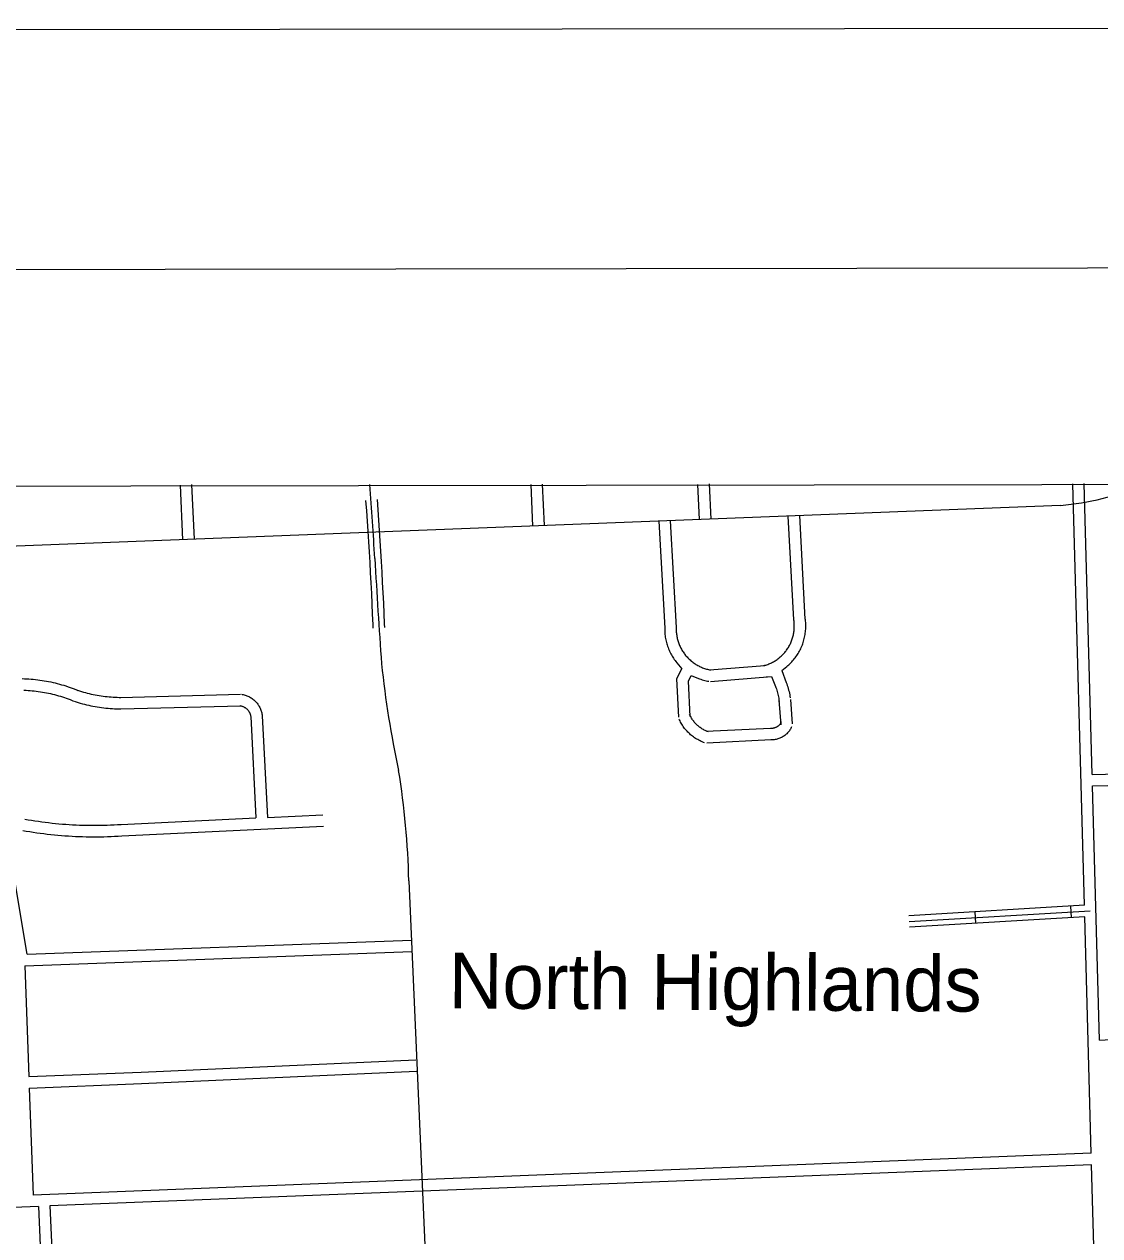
# Model space of a CAD drawing. Extents: x 3313447 to 3351316, y 703786 to 729172.
# Drawn here: x 3340475 to 3343281, y 725430 to 728589 of the extents above; entities that cross this region are included whole.
import ezdxf

# ---------------------------------------------------------------- set-up
doc = ezdxf.new("R2010")
doc.units = 0
for name, color, linetype in [('G-ANNO-NPLT', 7, 'Continuous'), ('V-ANNO-SYMB', 7, 'Continuous'), ('V-GRID-FRAM', 7, 'Continuous'), ('V-ROAD-CNTR', 7, 'Continuous'), ('V-TOPO-GNAM-IDEN', 7, 'Continuous')]:
    doc.layers.add(name, color=color, linetype=linetype)

msp = doc.modelspace()

# ---------------------------------------------------------------- linework, layer by layer
at = {"layer": 'G-ANNO-NPLT'}
msp.add_lwpolyline([(3314065.9, 704369.2), (3350732.5, 704422.5), (3350697.3, 728589.1), (3314030.7, 728535.8)], close=True, dxfattribs=at)
at = {"layer": 'V-ANNO-SYMB'}
msp.add_lwpolyline([(3316815.1, 704998.2), (3349898.2, 705046.3), (3349864.9, 727962.9), (3316781.7, 727914.8), (3316815.1, 704998.2)], dxfattribs=at)
at = {"layer": 'V-GRID-FRAM'}
msp.add_lwpolyline([(3317576.9, 727351), (3317595.4, 709166), (3349105.8, 709211.8), (3349071.4, 727396.8), (3317576.9, 727351)], dxfattribs=at)
at = {"layer": 'V-ROAD-CNTR'}
for p, q in [((3343207.1, 726259.5), (3343205.3, 726289.4)), ((3342957.5, 726244.7), (3342955.8, 726274.7))]:
    msp.add_line(p, q, dxfattribs=at)
for points in [[(3340888.4, 727244.7), (3340882.2, 727387.1)], [(3340918.4, 727246), (3340912.2, 727388.4)], [(3341796.1, 727388.4), (3341800.9, 727280.2)], [(3341826, 727389.8), (3341830.9, 727281.6)], [(3342236.6, 727297.2), (3342232.5, 727389.1)], [(3342266.6, 727298.5), (3342262.5, 727390.4)], [(3343240.7, 726291.5), (3343210.3, 727390.7)], [(3343261.3, 726632.6), (3343240.3, 727391.6)], [(3343178.4, 727334), (3338734.1, 727160.8), (3337783.4, 727129)], [(3341365.3, 727347.4), (3341367.3, 727320.5), (3341369.2, 727293.6), (3341371, 727266.7), (3341372.8, 727239.7), (3341374.5, 727212.8), (3341376, 727185.8), (3341377.6, 727158.9), (3341379, 727132), (3341380.3, 727105), (3341381.6, 727078), (3341382.8, 727051.1), (3341383.9, 727024.1), (3341384.3, 727014.4)], [(3341395.2, 727349.6), (3341397.2, 727322.7), (3341399.1, 727295.7), (3341401, 727268.6), (3341402.7, 727241.6), (3341404.4, 727214.6), (3341406, 727187.6), (3341407.5, 727160.5), (3341408.9, 727133.5), (3341410.3, 727106.5), (3341411.6, 727079.4), (3341412.8, 727052.4), (3341413.9, 727025.3), (3341414.3, 727015.5)], [(3342130.2, 727292.9), (3342145.7, 727014.3)], [(3342160.2, 727294.5), (3342175.7, 727015.9)], [(3342482.6, 727035.8), (3342468, 727306.1)], [(3342512.6, 727037.4), (3342497.9, 727307.7)], [(3342451, 726903.6), (3342464.3, 726914.2), (3342467, 726916.5), (3342469.6, 726918.8), (3342472.1, 726921.2), (3342474.6, 726923.6), (3342477, 726926.2), (3342479.4, 726928.7), (3342481.7, 726931.4), (3342483.9, 726934.1), (3342486.1, 726936.8), (3342488.2, 726939.6), (3342490.2, 726942.5), (3342492.1, 726945.4), (3342494, 726948.4), (3342495.7, 726951.4), (3342497.4, 726954.4), (3342499.1, 726957.5), (3342500.6, 726960.7), (3342502.1, 726963.9), (3342503.5, 726967.1), (3342504.8, 726970.3), (3342506, 726973.6), (3342507.1, 726976.9), (3342508.2, 726980.2), (3342509.1, 726983.6), (3342510, 726987), (3342510.8, 726990.4), (3342511.5, 726993.8), (3342512.1, 726997.3), (3342512.6, 727000.7), (3342513, 727004.2), (3342513.4, 727007.7), (3342513.6, 727011.2), (3342513.8, 727014.7), (3342513.9, 727018.2), (3342513.9, 727021.7), (3342513.7, 727025.1), (3342513.6, 727028.6), (3342513.3, 727032.1), (3342512.9, 727035.6), (3342512.5, 727038.6)], [(3342145.7, 727015.3), (3342145.6, 727011.9), (3342145.7, 727008.4), (3342145.8, 727004.9), (3342146, 727001.4), (3342146.4, 726997.9), (3342146.8, 726994.4), (3342147.3, 726990.9), (3342147.8, 726987.4), (3342148.5, 726984), (3342149.3, 726980.5), (3342150.1, 726977.1), (3342151, 726973.7), (3342152.1, 726970.3), (3342153.2, 726967), (3342154.4, 726963.7), (3342155.6, 726960.4), (3342157, 726957.1), (3342158.4, 726953.9), (3342159.9, 726950.7), (3342161.5, 726947.6), (3342163.2, 726944.5), (3342165, 726941.4), (3342166.8, 726938.4), (3342168.7, 726935.5), (3342170.7, 726932.6), (3342172.8, 726929.7), (3342174.9, 726926.9), (3342177.1, 726924.1), (3342190.3, 726908.4)], [(3342175.7, 727014.9), (3342175.6, 727011.9), (3342175.7, 727009.2), (3342175.8, 727006.4), (3342176, 727003.7), (3342176.2, 727000.9), (3342176.5, 726998.2), (3342176.9, 726995.5), (3342177.4, 726992.7), (3342177.9, 726990), (3342178.5, 726987.3), (3342179.1, 726984.7), (3342179.9, 726982), (3342180.7, 726979.4), (3342181.5, 726976.7), (3342182.5, 726974.1), (3342183.5, 726971.6), (3342184.5, 726969), (3342185.6, 726966.5), (3342186.8, 726964), (3342188.1, 726961.6), (3342189.4, 726959.1), (3342190.8, 726956.7), (3342192.2, 726954.4), (3342193.7, 726952.1), (3342195.3, 726949.8), (3342196.9, 726947.5), (3342198.5, 726945.4), (3342200.3, 726943.2), (3342202.1, 726941.1), (3342203.9, 726939), (3342205.8, 726937), (3342207.7, 726935), (3342209.7, 726933.1), (3342211.7, 726931.3), (3342213.8, 726929.4), (3342215.9, 726927.7), (3342218.1, 726926), (3342220.3, 726924.3), (3342222.6, 726922.7), (3342224.8, 726921.2), (3342227.2, 726919.7), (3342229.5, 726918.3), (3342231.9, 726917), (3342234.4, 726915.7), (3342236.9, 726914.4), (3342239.3, 726913.3), (3342241.9, 726912.2), (3342244.4, 726911.1), (3342247, 726910.1), (3342249.6, 726909.2), (3342252.2, 726908.4), (3342254.9, 726907.6), (3342257.6, 726906.9), (3342260.2, 726906.3), (3342262.9, 726905.7), (3342265.7, 726905.2), (3342266.1, 726905.1)], [(3342404, 726916.5), (3342406.9, 726917.3), (3342409.5, 726918), (3342412.1, 726918.9), (3342414.6, 726919.8), (3342417.2, 726920.8), (3342419.7, 726921.8), (3342422.2, 726922.9), (3342424.6, 726924.1), (3342427.1, 726925.3), (3342429.5, 726926.6), (3342431.8, 726928), (3342434.2, 726929.4), (3342436.5, 726930.9), (3342438.7, 726932.4), (3342440.9, 726934), (3342443.1, 726935.7), (3342445.2, 726937.4), (3342447.3, 726939.1), (3342449.3, 726941), (3342451.3, 726942.8), (3342453.3, 726944.7), (3342455.2, 726946.7), (3342457, 726948.7), (3342458.8, 726950.8), (3342460.5, 726952.9), (3342462.2, 726955), (3342463.8, 726957.2), (3342465.4, 726959.4), (3342466.9, 726961.7), (3342468.3, 726964), (3342469.7, 726966.4), (3342471.1, 726968.7), (3342472.3, 726971.2), (3342473.5, 726973.6), (3342474.7, 726976.1), (3342475.8, 726978.6), (3342476.8, 726981.1), (3342477.7, 726983.7), (3342478.6, 726986.2), (3342479.4, 726988.8), (3342480.2, 726991.5), (3342480.8, 726994.1), (3342481.5, 726996.8), (3342482, 726999.4), (3342482.5, 727002.1), (3342482.9, 727004.8), (3342483.2, 727007.5), (3342483.5, 727010.2), (3342483.7, 727012.9), (3342483.8, 727015.7), (3342483.9, 727018.4), (3342483.9, 727021.1), (3342483.8, 727023.8), (3342483.6, 727026.6), (3342483.4, 727029.3), (3342483.1, 727032), (3342482.8, 727034.6)], [(3342262.4, 726905.3), (3342406.8, 726917)], [(3340469.2, 726882.6), (3340475, 726882.4), (3340480.8, 726882.1), (3340486.6, 726881.8), (3340492.4, 726881.4), (3340498.2, 726880.9), (3340503.9, 726880.3), (3340509.7, 726879.6), (3340515.4, 726878.8), (3340521.2, 726878), (3340526.9, 726877.1), (3340532.6, 726876.1), (3340538.3, 726875), (3340544, 726873.8), (3340549.7, 726872.6), (3340555.3, 726871.3), (3340560.9, 726869.9), (3340566.6, 726868.4), (3340572.1, 726866.8), (3340577.7, 726865.2), (3340583.2, 726863.5), (3340588.8, 726861.6), (3340594.2, 726859.8), (3340599.7, 726857.8), (3340605.1, 726855.8), (3340610.5, 726853.7), (3340614.8, 726851.9)], [(3342182.2, 726782), (3342177.4, 726881.9), (3342190.5, 726908.9)], [(3342212.2, 726783.4), (3342207.7, 726875.7), (3342215, 726890.7)], [(3342215, 726890.7), (3342233.5, 726883.2), (3342236.8, 726881.9), (3342240.1, 726880.8), (3342243.5, 726879.7), (3342246.8, 726878.7), (3342250.2, 726877.8), (3342253.7, 726877), (3342257.1, 726876.3), (3342260.5, 726875.7), (3342261.1, 726875.6)], [(3342264.8, 726875.4), (3342424.7, 726888.3)], [(3342411.9, 726887.5), (3342413.3, 726887.9)], [(3342424.7, 726888.3), (3342434.7, 726862.4), (3342435.9, 726859), (3342437, 726855.7), (3342438.1, 726852.3), (3342439.1, 726848.8), (3342440, 726845.4), (3342440.9, 726841.9), (3342441.7, 726838.4), (3342442.4, 726834.9), (3342443.1, 726831.4), (3342443.6, 726827.9), (3342444.4, 726822.5)], [(3342451, 726903.6), (3342462.8, 726872.9), (3342464.2, 726868.9), (3342465.6, 726865), (3342466.8, 726861), (3342468, 726857), (3342469.1, 726852.9), (3342470.1, 726848.9), (3342471, 726844.8), (3342471.9, 726840.7), (3342472.6, 726836.6), (3342473.3, 726832.4), (3342473.3, 726832.2)], [(3340473.9, 726852.4), (3340479.3, 726852.2), (3340484.6, 726851.8), (3340490, 726851.5), (3340495.3, 726851), (3340500.7, 726850.4), (3340506, 726849.8), (3340511.3, 726849.1), (3340516.7, 726848.4), (3340522, 726847.5), (3340527.2, 726846.6), (3340532.5, 726845.6), (3340537.8, 726844.5), (3340543, 726843.4), (3340548.3, 726842.1), (3340553.5, 726840.8), (3340558.7, 726839.4), (3340563.8, 726838), (3340569, 726836.5), (3340574.1, 726834.9), (3340579.2, 726833.2), (3340584.3, 726831.5), (3340589.4, 726829.6), (3340594.4, 726827.8), (3340599.4, 726825.8), (3340603.5, 726824.1)], [(3340613.8, 726852.3), (3340618.9, 726850.6), (3340623.9, 726849.1), (3340628.9, 726847.6), (3340634, 726846.2), (3340639.1, 726844.8), (3340644.2, 726843.6), (3340649.3, 726842.4), (3340654.5, 726841.3), (3340659.6, 726840.2), (3340664.8, 726839.3), (3340670, 726838.4), (3340675.2, 726837.6), (3340680.4, 726836.8), (3340685.6, 726836.2), (3340690.8, 726835.6), (3340696, 726835.1), (3340701.3, 726834.7), (3340706.5, 726834.3), (3340711.8, 726834), (3340717, 726833.8), (3340722.3, 726833.7), (3340726.4, 726833.7)], [(3340604.5, 726823.8), (3340609.8, 726822), (3340615.2, 726820.3), (3340620.7, 726818.7), (3340626.2, 726817.2), (3340631.7, 726815.8), (3340637.2, 726814.4), (3340642.8, 726813.1), (3340648.3, 726811.9), (3340653.9, 726810.8), (3340659.5, 726809.7), (3340665.1, 726808.8), (3340670.8, 726807.9), (3340676.4, 726807.1), (3340682, 726806.4), (3340687.7, 726805.8), (3340693.4, 726805.2), (3340699.1, 726804.7), (3340704.7, 726804.4), (3340710.4, 726804.1), (3340716.1, 726803.8), (3340721.8, 726803.7), (3340726.1, 726803.7)], [(3340725.8, 726833.7), (3341038.5, 726841.9)], [(3341041.1, 726841.8), (3341043.3, 726841.4), (3341045.9, 726841), (3341048.4, 726840.4), (3341050.8, 726839.7), (3341053.3, 726838.9), (3341055.7, 726838), (3341058.1, 726837.1), (3341060.4, 726836), (3341062.7, 726834.8), (3341064.9, 726833.6), (3341067.1, 726832.2), (3341069.2, 726830.8), (3341071.3, 726829.2), (3341073.3, 726827.6), (3341075.2, 726825.9), (3341077.1, 726824.2), (3341078.9, 726822.3), (3341080.6, 726820.4), (3341082.2, 726818.4), (3341083.8, 726816.4), (3341085.2, 726814.3), (3341086.6, 726812.1), (3341087.9, 726809.9), (3341089.1, 726807.6), (3341090.2, 726805.3), (3341091.2, 726802.9), (3341092.1, 726800.5), (3341092.9, 726798.1), (3341093.6, 726795.6), (3341094.2, 726793.1), (3341094.7, 726790.6), (3341095.1, 726788.1), (3341095.3, 726786.8)], [(3342443.9, 726826.3), (3342448.3, 726762.3)], [(3342473.8, 726828.4), (3342478.2, 726764.4)], [(3340726.6, 726803.7), (3341039.3, 726811.9)], [(3341036.7, 726812.1), (3341038.4, 726811.9), (3341039.7, 726811.6), (3341041, 726811.3), (3341042.3, 726810.9), (3341043.6, 726810.5), (3341044.8, 726810.1), (3341046.1, 726809.6), (3341047.3, 726809), (3341048.5, 726808.4), (3341049.6, 726807.7), (3341050.8, 726807), (3341051.9, 726806.3), (3341053, 726805.5), (3341054, 726804.6), (3341055, 726803.8), (3341056, 726802.8), (3341056.9, 726801.9), (3341057.8, 726800.9), (3341058.7, 726799.8), (3341059.5, 726798.8), (3341060.3, 726797.7), (3341061, 726796.5), (3341061.6, 726795.4), (3341062.3, 726794.2), (3341062.8, 726793), (3341063.4, 726791.7), (3341063.8, 726790.5), (3341064.3, 726789.2), (3341064.6, 726787.9), (3341064.9, 726786.6), (3341065.2, 726785.3), (3341065.4, 726783.9), (3341065.5, 726783.1)], [(3341095.4, 726785.7), (3341108.9, 726520.6)], [(3342260, 726743.5), (3342257.5, 726744.4), (3342255.3, 726745.3), (3342253.1, 726746.3), (3342251, 726747.3), (3342248.8, 726748.4), (3342246.7, 726749.5), (3342244.6, 726750.7), (3342242.6, 726752), (3342240.6, 726753.3), (3342238.6, 726754.7), (3342236.7, 726756.1), (3342234.8, 726757.6), (3342233, 726759.2), (3342231.2, 726760.7), (3342229.4, 726762.4), (3342227.7, 726764.1), (3342226.1, 726765.8), (3342224.5, 726767.6), (3342222.9, 726769.4), (3342221.4, 726771.3), (3342220, 726773.2), (3342218.6, 726775.2), (3342217.2, 726777.2), (3342215.9, 726779.2), (3342214.7, 726781.3), (3342213.6, 726783.4), (3342212.4, 726785.5), (3342211.4, 726787.7), (3342210.8, 726788.9)], [(3341065.4, 726784.2), (3341079, 726519.2)], [(3342249.5, 726715.4), (3342246.7, 726716.4), (3342243.7, 726717.7), (3342240.7, 726719), (3342237.8, 726720.4), (3342234.9, 726721.8), (3342232, 726723.4), (3342229.2, 726725), (3342226.4, 726726.7), (3342223.7, 726728.5), (3342221.1, 726730.4), (3342218.4, 726732.3), (3342215.9, 726734.3), (3342213.4, 726736.4), (3342211, 726738.6), (3342208.6, 726740.8), (3342206.3, 726743.1), (3342204.1, 726745.4), (3342201.9, 726747.8), (3342199.8, 726750.3), (3342197.7, 726752.9), (3342195.8, 726755.4), (3342193.9, 726758.1), (3342192.1, 726760.8), (3342190.3, 726763.5), (3342188.7, 726766.3), (3342187.1, 726769.2), (3342185.6, 726772.1), (3342184.2, 726774.9), (3342183.5, 726776.5)], [(3342476.9, 726757.1), (3342476, 726755.2), (3342474.9, 726752.9), (3342473.7, 726750.8), (3342472.4, 726748.7), (3342470.9, 726746.6), (3342469.4, 726744.6), (3342467.9, 726742.7), (3342466.2, 726740.8), (3342464.4, 726739), (3342462.6, 726737.3), (3342460.7, 726735.7), (3342458.8, 726734.2), (3342456.7, 726732.7), (3342454.7, 726731.4), (3342452.5, 726730.1), (3342450.3, 726728.9), (3342448.1, 726727.8), (3342445.8, 726726.9), (3342443.4, 726726), (3342441.1, 726725.2), (3342438.7, 726724.5), (3342436.2, 726724), (3342433.8, 726723.5), (3342431.3, 726723.1), (3342428.8, 726722.9), (3342426.3, 726722.7), (3342423.9, 726722.7), (3342422.2, 726722.8)], [(3342449.6, 726769.6), (3342449, 726768.2), (3342448.5, 726767.1), (3342447.9, 726766.1), (3342447.3, 726765.1), (3342446.6, 726764.1), (3342445.9, 726763.2), (3342445.1, 726762.2), (3342444.3, 726761.4), (3342443.5, 726760.5), (3342442.6, 726759.7), (3342441.7, 726758.9), (3342440.8, 726758.2), (3342439.8, 726757.5), (3342438.8, 726756.8), (3342437.8, 726756.2), (3342436.7, 726755.7), (3342435.7, 726755.2), (3342434.6, 726754.7), (3342433.4, 726754.3), (3342432.3, 726753.9), (3342431.2, 726753.6), (3342430, 726753.3), (3342428.8, 726753.1), (3342427.7, 726752.9), (3342426.5, 726752.8), (3342425.3, 726752.7), (3342424.1, 726752.7), (3342422.9, 726752.7)], [(3342421.8, 726752.7), (3342254, 726744.4)], [(3342423.3, 726722.8), (3342255.5, 726714.5)], [(3343261.3, 726632.6), (3343503.3, 726638.6)], [(3343262.1, 726602.6), (3343504.1, 726608.6)], [(3343280.5, 725940.1), (3343262.1, 726602.6)], [(3340475.8, 726516.2), (3340484.7, 726514.6), (3340493.6, 726513.2), (3340502.5, 726511.8), (3340511.4, 726510.5), (3340520.3, 726509.2), (3340529.2, 726508.1), (3340538.1, 726507), (3340547.1, 726506), (3340556, 726505), (3340565, 726504.2), (3340574, 726503.4), (3340582.9, 726502.7), (3340591.9, 726502.1), (3340600.9, 726501.6), (3340609.9, 726501.2), (3340618.9, 726500.8), (3340627.8, 726500.5), (3340636.8, 726500.3), (3340645.8, 726500.1), (3340654.8, 726500.1), (3340663.8, 726500.1), (3340672.8, 726500.2), (3340681.8, 726500.4), (3340690.8, 726500.6), (3340699.8, 726501), (3340708.8, 726501.4), (3340717.8, 726501.9), (3340726.8, 726502.4), (3340727, 726502.5)], [(3340727.3, 726502.5), (3341079, 726519.2)], [(3341108.9, 726520.6), (3341254, 726527.5)], [(3340482.3, 726163.8), (3340441.1, 726407.9), (3340433.5, 726485.8)], [(3340470.6, 726486.6), (3340479.7, 726485.1), (3340488.8, 726483.5), (3340498, 726482.1), (3340507.1, 726480.8), (3340516.3, 726479.5), (3340525.5, 726478.3), (3340534.7, 726477.2), (3340543.9, 726476.1), (3340553.1, 726475.2), (3340562.3, 726474.3), (3340571.5, 726473.5), (3340580.8, 726472.8), (3340590, 726472.2), (3340599.2, 726471.7), (3340608.5, 726471.2), (3340617.7, 726470.8), (3340627, 726470.5), (3340636.3, 726470.3), (3340645.5, 726470.1), (3340654.8, 726470.1), (3340664, 726470.1), (3340673.3, 726470.2), (3340682.6, 726470.4), (3340691.8, 726470.6), (3340701.1, 726471), (3340710.3, 726471.4), (3340719.6, 726471.9), (3340728.8, 726472.5), (3340729.1, 726472.5)], [(3340728.8, 726472.5), (3341255.5, 726497.5)], [(3341477.8, 726355.5), (3341546.4, 724791.5)], [(3343240.7, 726291.5), (3342782.7, 726264.4)], [(3342783.6, 726249.4), (3343256.1, 726277.4)], [(3343241.6, 726261.5), (3342784.5, 726234.5)], [(3343258.7, 725644.7), (3343241.6, 726261.5)], [(3340482.3, 726163.8), (3341484.7, 726200.8)], [(3340475.9, 726133.5), (3341485.8, 726170.9)], [(3340475.9, 726133.5), (3340486.7, 725844.9)], [(3343280.5, 725940.1), (3343482.9, 725952.3)], [(3340486.7, 725844.9), (3340779.3, 725856.3), (3341496.7, 725888.8)], [(3340487.8, 725814.9), (3340780.5, 725826.4), (3341498, 725858.9)], [(3340487.8, 725814.9), (3340498.2, 725535.7)], [(3343258.7, 725644.7), (3340498.2, 725535.7)], [(3343259.5, 725614.7), (3340541.7, 725507.4)], [(3343267.9, 725311.1), (3343259.5, 725614.7)], [(3340511.7, 725506.2), (3340228.8, 725495), (3339578, 725470.3)], [(3340511.7, 725506.2), (3340524.2, 725221.3)], [(3340541.7, 725507.4), (3340554.1, 725222.6)]]:
    msp.add_lwpolyline(points, dxfattribs=at)
for centre, radius, start, end in [((3329530.5, 726473.7), 11880.9, 3.48594, 4.4157), ((3343094.1, 728173.2), 843.5, 275.7383, 290.7282), ((3356122.4, 727984.8), 14754, 183.06412, 184.13443), ((3343951.4, 727186.1), 2558.3, 185.9465, 192.2527), ((3339446, 726313.1), 2032.3, 1.1954, 9.3457)]:
    msp.add_arc(centre, radius, start, end, dxfattribs=at)

# ---------------------------------------------------------------- texts
at = {"layer": 'V-TOPO-GNAM-IDEN'}
msp.add_text('North Highlands', height=145, rotation=359.6345, dxfattribs=at).set_placement((3341581.9, 726022.8))

doc.saveas('drawing.dxf')
